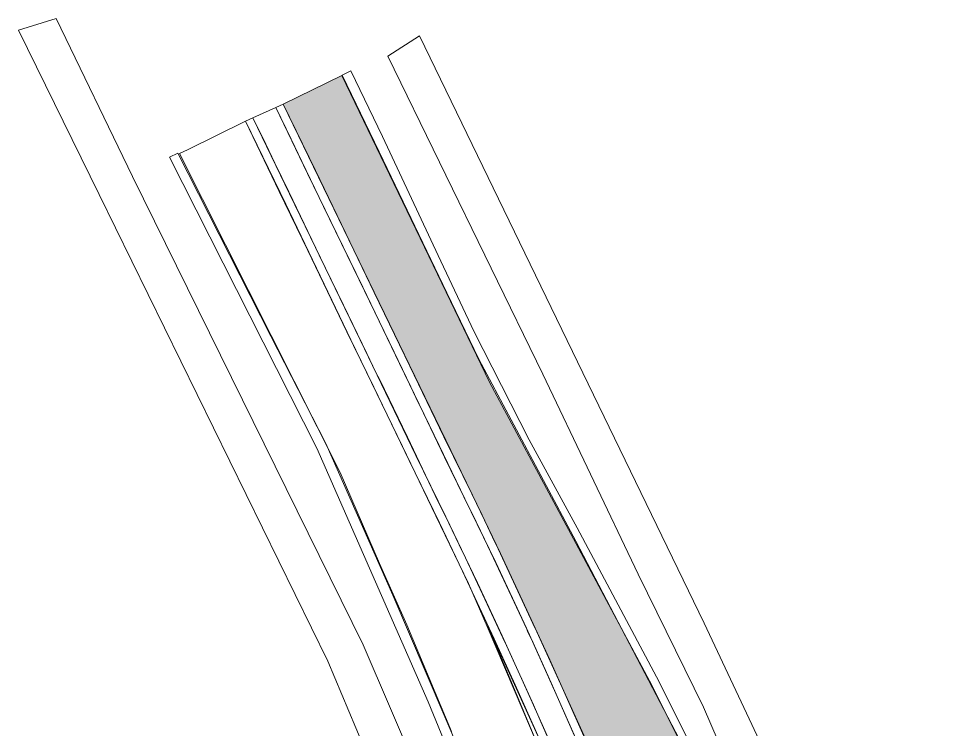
# Model space of a CAD drawing. Extents: x 2356431 to 2371438, y 6972864 to 6982525.
# Drawn here: x 2356587.07 to 2356627.35, y 6974957.52 to 6974988.54 of the extents above; entities that cross this region are included whole.
import ezdxf

# ---------------------------------------------------------------- set-up
doc = ezdxf.new("R2010")
doc.units = 0
doc.header["$LTSCALE"] = 5.6
for name, color, linetype, lineweight in [('10', 7, 'Continuous', 13), ('12', 7, 'Continuous', 13), ('14', 7, 'Continuous', 13), ('9', 7, 'Continuous', 13)]:
    doc.layers.add(name, color=color, linetype=linetype, lineweight=lineweight)

msp = doc.modelspace()

# ---------------------------------------------------------------- hatches: boundary and pattern name
at = {"layer": '10'}
msp.add_hatch(color=256, dxfattribs=at).paths.add_polyline_path([(2356598.636, 6974984.802), (2356601.194, 6974986.05), (2356607.646, 6974972.659), (2356611.759, 6974964.999), (2356614.759, 6974959.391), (2356617.815, 6974953.238), (2356617.223, 6974953.012), (2356616.71, 6974953.181), (2356616.882, 6974952.748), (2356614.314, 6974951.785), (2356613.102, 6974954.496), (2356612.272, 6974956.212), (2356611.77, 6974957.232), (2356609.713, 6974961.745), (2356609.541, 6974962.113), (2356608.028, 6974965.373), (2356607.899, 6974965.63), (2356607.327, 6974966.843), (2356604.826, 6974972.013)])

# ---------------------------------------------------------------- linework, layer by layer
for points in [[(2356598.636, 6974984.802), (2356601.194, 6974986.05), (2356607.646, 6974972.659), (2356611.759, 6974964.999), (2356614.759, 6974959.391), (2356617.815, 6974953.238), (2356617.223, 6974953.012), (2356616.71, 6974953.181), (2356616.882, 6974952.748), (2356614.314, 6974951.785), (2356613.102, 6974954.496), (2356612.272, 6974956.212), (2356611.77, 6974957.232), (2356609.713, 6974961.745), (2356609.541, 6974962.113), (2356608.028, 6974965.373), (2356607.899, 6974965.63), (2356607.327, 6974966.843), (2356604.826, 6974972.013)], [(2356593.663, 6974982.482), (2356600.11, 6974969.768), (2356604.967, 6974958.682), (2356610.748, 6974944.601), (2356612.581, 6974939.81), (2356615.321, 6974932.111), (2356617.55, 6974925.323), (2356618.598, 6974921.905), (2356620.78, 6974914.168), (2356621.598, 6974911.103), (2356623.331, 6974904.06), (2356623.761, 6974904.171), (2356622.925, 6974907.698), (2356619.654, 6974919.915), (2356616.689, 6974929.451), (2356613.955, 6974937.316), (2356610.914, 6974945.384), (2356607.111, 6974954.723), (2356603.419, 6974963.353), (2356600.494, 6974969.97), (2356598.091, 6974974.655), (2356594.031, 6974982.658)], [(2356607.577, 6974962.002), (2356611.81, 6974951.887), (2356614.107, 6974946.177), (2356616.344, 6974940.416), (2356617.688, 6974936.564), (2356621.651, 6974924.511), (2356622.953, 6974920.096), (2356625.159, 6974912.285), (2356626.946, 6974904.93), (2356627.352, 6974905.018), (2356626.34, 6974909.221), (2356626.172, 6974909.255), (2356624.638, 6974915.236), (2356623.024, 6974920.905), (2356621.168, 6974927.099), (2356619.969, 6974930.846), (2356619.093, 6974933.374), (2356616.089, 6974941.804), (2356613.462, 6974948.449), (2356611.903, 6974952.251), (2356609.982, 6974956.722)]]:
    msp.add_lwpolyline(points, close=True, dxfattribs=at)
for points in [[(2356616.105, 6974956.734), (2356611.417, 6974965.709), (2356607.175, 6974973.657), (2356605.785, 6974976.56), (2356602.826, 6974982.713), (2356601.205, 6974986.066), (2356601.591, 6974986.247), (2356602.974, 6974983.39), (2356605.398, 6974978.184), (2356606.959, 6974974.884), (2356609.381, 6974970.132), (2356611.482, 6974966.294), (2356614.943, 6974959.774), (2356617.509, 6974954.674)], [(2356610.221, 6974955.693), (2356609.098, 6974958.328), (2356607.55, 6974961.975), (2356606.726, 6974963.855), (2356605.303, 6974966.813), (2356603.849, 6974969.843), (2356601.594, 6974974.499), (2356598.742, 6974980.426), (2356596.99, 6974984.047), (2356594.455, 6974982.799), (2356594.11, 6974982.642), (2356601.123, 6974968.704), (2356602.843, 6974964.727), (2356604.033, 6974962.047), (2356605.991, 6974957.395)]]:
    msp.add_lwpolyline(points, dxfattribs=at)
at = {"layer": '12'}
for points in [[(2356611.466, 6974956.985), (2356610.551, 6974959.046), (2356609.26, 6974961.901), (2356607.918, 6974964.769), (2356606.576, 6974967.551), (2356605.448, 6974969.89), (2356603.718, 6974973.469), (2356602.108, 6974976.801), (2356600.974, 6974979.128), (2356599.7, 6974981.761), (2356598.312, 6974984.646), (2356598.636, 6974984.802), (2356600.04, 6974981.905), (2356601.369, 6974979.147), (2356602.612, 6974976.565), (2356604.163, 6974973.355), (2356605.656, 6974970.269), (2356606.901, 6974967.713), (2356608.13, 6974965.16), (2356609.468, 6974962.289), (2356610.283, 6974960.528), (2356611.763, 6974957.193)], [(2356610.496, 6974956.46), (2356609.323, 6974959.093), (2356608.194, 6974961.571), (2356607.124, 6974963.879), (2356605.735, 6974966.764), (2356604.433, 6974969.449), (2356603.106, 6974972.202), (2356602, 6974974.498), (2356601.104, 6974976.34), (2356600.054, 6974978.507), (2356598.903, 6974980.886), (2356597.314, 6974984.204), (2356596.99, 6974984.047), (2356598.463, 6974980.98), (2356599.709, 6974978.404), (2356601.419, 6974974.853), (2356602.596, 6974972.43), (2356604.143, 6974969.228), (2356605.458, 6974966.509), (2356606.471, 6974964.395), (2356607.856, 6974961.433), (2356608.773, 6974959.432), (2356610.142, 6974956.364)]]:
    msp.add_lwpolyline(points, dxfattribs=at)
at = {"layer": '14'}
msp.add_lwpolyline([(2356610.736, 6974955.902), (2356609.893, 6974957.809), (2356609.566, 6974958.549), (2356608.393, 6974961.145), (2356608.234, 6974961.48), (2356607.342, 6974963.393), (2356606.593, 6974964.973), (2356606.47, 6974965.234), (2356605.863, 6974966.486), (2356605.275, 6974967.705), (2356604.717, 6974968.869), (2356604.059, 6974970.25), (2356603.839, 6974970.697), (2356602.864, 6974972.718), (2356602.672, 6974973.106), (2356602.285, 6974973.904), (2356601.261, 6974976.017), (2356600.209, 6974978.202), (2356599.392, 6974979.897), (2356598.877, 6974980.966), (2356598.274, 6974982.217), (2356597.741, 6974983.331), (2356597.314, 6974984.204), (2356598.312, 6974984.646), (2356598.979, 6974983.261), (2356599.449, 6974982.295), (2356600.4, 6974980.325), (2356601.951, 6974977.123), (2356602.632, 6974975.705), (2356603.042, 6974974.859), (2356603.477, 6974973.961), (2356604.209, 6974972.45), (2356604.533, 6974971.762), (2356604.767, 6974971.299), (2356605.687, 6974969.382), (2356606.807, 6974967.079), (2356606.887, 6974966.919), (2356607.43, 6974965.791), (2356607.819, 6974964.969), (2356609.272, 6974961.862), (2356609.31, 6974961.778), (2356609.549, 6974961.261), (2356610.338, 6974959.518), (2356611.94, 6974955.88)], dxfattribs=at)
at = {"layer": '9'}
msp.add_lwpolyline([(2356622.433, 6974890.934), (2356620.732, 6974899.03), (2356618.7, 6974907.153), (2356616.263, 6974916.717), (2356613.548, 6974925.659), (2356608.829, 6974939.592), (2356604.562, 6974950.997), (2356600.584, 6974960.466), (2356590.591, 6974980.848), (2356587.067, 6974988.023), (2356588.721, 6974988.542), (2356592.057, 6974981.632), (2356602.12, 6974961.17), (2356604.513, 6974955.616), (2356607.99, 6974947.056), (2356611.098, 6974938.505), (2356613.95, 6974929.923), (2356617.197, 6974919.556), (2356621.397, 6974903.765), (2356623.711, 6974893.269)], dxfattribs=at)
msp.add_lwpolyline([(2356626.406, 6974940.364), (2356625.269, 6974943.072), (2356623.756, 6974947.065), (2356621.66, 6974952.19), (2356619.905, 6974955.991), (2356617.026, 6974962.129), (2356604.586, 6974987.775), (2356603.21, 6974986.9), (2356609.982, 6974972.996), (2356614.139, 6974964.27), (2356617.002, 6974958.45), (2356618.314, 6974955.376), (2356620.042, 6974951.493), (2356621.965, 6974947.234), (2356623.332, 6974943.683), (2356624.887, 6974939.794)], close=True, dxfattribs=at)

doc.saveas('drawing.dxf')
